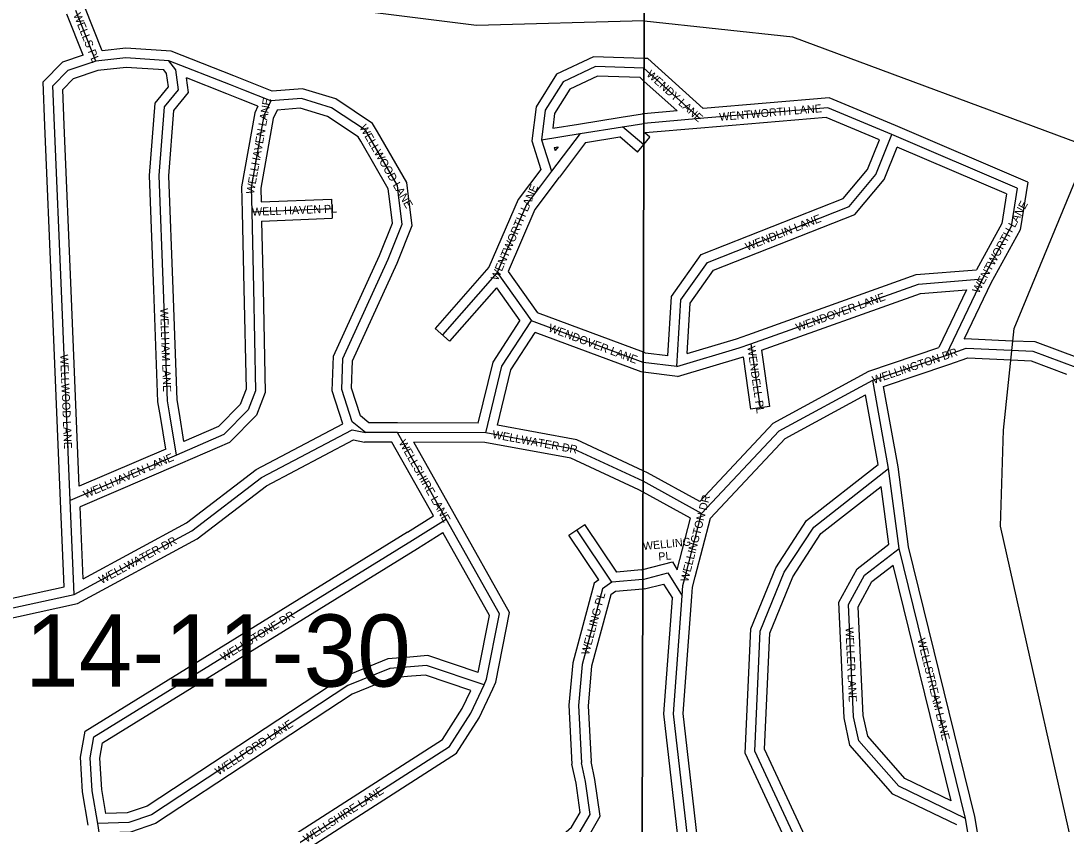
# Model space of a CAD drawing. Extents: x 457167 to 656239, y 1787309 to 1969297.
# Drawn here: x 574803 to 578066, y 1894477 to 1896984 of the extents above; entities that cross this region are included whole.
import ezdxf

# ---------------------------------------------------------------- set-up
doc = ezdxf.new("R2010")
doc.units = 0
for name, color, linetype in [('Level 2', 7, 'Continuous'), ('Level 31', 7, 'Continuous'), ('Level 32', 7, 'Continuous'), ('Level 34', 7, 'Continuous'), ('Level 5', 7, 'Continuous'), ('Level 63', 7, 'Continuous')]:
    doc.layers.add(name, color=color, linetype=linetype)

msp = doc.modelspace()

# ---------------------------------------------------------------- linework, layer by layer
at = {"layer": 'Level 31'}
for p, q in [((575036.698, 1896858.463), (574974.084, 1897015.692)), ((575456.571, 1896784.091), (575265, 1896859.419)), ((576747.995, 1896836.176), (576747.95, 1896836.216)), ((576922.811, 1896678.749), (576747.994, 1896836.176)), ((574907.8, 1896657.287), (574902.665, 1896781.3)), ((576922.811, 1896678.749), (576747.625, 1896663.856)), ((574929.245, 1896141.233), (574907.8, 1896657.287)), ((576548.464, 1896631.914), (576681.42, 1896653.084)), ((576681.42, 1896653.084), (576747.581, 1896663.851)), ((576747.439, 1896597.305), (576681.42, 1896653.084)), ((576747.626, 1896663.856), (576747.581, 1896663.851)), ((576428.548, 1896612.535), (576548.464, 1896631.914)), ((576428.548, 1896612.535), (576459.816, 1896514.284)), ((576548.464, 1896631.914), (576459.816, 1896514.284)), ((577913.457, 1896461.728), (577522.074, 1896629.106)), ((575523.437, 1896387.578), (575773.702, 1896397.581)), ((575523.437, 1896387.578), (575528.643, 1896149.018)), ((576289.659, 1896198.282), (576118.487, 1896003.739)), ((576289.659, 1896198.282), (576396.492, 1896047.869)), ((577804.749, 1896178.318), (577690.094, 1895939.649)), ((574956.749, 1895486.256), (574929.245, 1896141.233)), ((577082.205, 1895975.489), (577110.397, 1895775.426)), ((576850.251, 1895904.712), (576746.028, 1895917.658)), ((577462.261, 1895862.313), (577690.094, 1895939.649)), ((577170.343, 1895704.388), (577462.261, 1895862.313)), ((577511.917, 1895586.932), (577462.261, 1895862.313)), ((575288.393, 1895628.442), (575267.997, 1895753.579)), ((575978.556, 1895698.583), (575878.713, 1895699.162)), ((576253.923, 1895697.989), (575978.556, 1895698.583)), ((576130.602, 1895428.433), (575978.556, 1895698.583)), ((576928.131, 1895446.357), (577170.343, 1895704.388)), ((575288.393, 1895628.442), (574956.749, 1895486.256)), ((577544.775, 1895336.677), (577511.917, 1895586.932)), ((576928.131, 1895446.357), (576745.234, 1895546.727)), ((574968.827, 1895193.134), (574956.749, 1895486.256)), ((576025.21, 1895362.841), (576130.602, 1895428.433)), ((576879.074, 1895255.915), (576928.131, 1895446.357)), ((576647.85, 1895231.319), (576538.817, 1895395.555)), ((577751.909, 1894494.41), (577544.775, 1895336.677)), ((576744.537, 1895240.567), (576647.85, 1895231.319)), ((576744.537, 1895240.567), (576744.58, 1895240.578)), ((574701.914, 1895135.173), (574968.827, 1895193.134)), ((576839.987, 1894821.084), (576867.484, 1895189.03)), ((576543.365, 1894846.811), (576552.838, 1894667.516)), ((576897.429, 1894320.955), (576839.987, 1894821.084)), ((577826.358, 1894060.791), (577751.909, 1894494.41)), ((575099.741, 1894130.29), (575042.31, 1894478.419))]:
    msp.add_line(p, q, dxfattribs=at)
for points in [[(575265, 1896859.419), (575130.52, 1896868.076), (575036.698, 1896858.463)], [(575036.698, 1896858.463), (574948.875, 1896828.836), (574902.665, 1896781.3)], [(575247.545, 1896144.901), (575234.33, 1896500.571), (575251.014, 1896715.447), (575294.693, 1896768.807), (575285.924, 1896830.646), (575265, 1896859.419)], [(576747.95, 1896836.216), (576596.289, 1896840.905), (576496.028, 1896793.483), (576439.875, 1896705.239), (576428.548, 1896612.535)], [(575583.014, 1896733.998), (575498.188, 1896767.274), (575456.571, 1896784.091)], [(575583.014, 1896733.998), (575561.61, 1896687.862), (575521.377, 1896463.947), (575523.437, 1896387.578)], [(575889.612, 1896622.787), (575878.208, 1896642.448), (575772.476, 1896712.496), (575678.42, 1896741.427), (575583.014, 1896733.998)], [(577522.074, 1896629.106), (577321.932, 1896712.805), (576922.811, 1896678.749)], [(575983, 1896431.674), (575978.313, 1896469.502), (575889.612, 1896622.787)], [(576850.251, 1895904.712), (576863.097, 1896113.051), (576946.019, 1896229.966), (577388.369, 1896404.296), (577471.888, 1896504.12), (577522.074, 1896629.106)], [(576459.816, 1896514.284), (576381.054, 1896410.452), (576289.659, 1896198.282)], [(577913.457, 1896461.728), (577894.125, 1896341.404), (577804.749, 1896178.318)], [(575808.302, 1895929.863), (575949.835, 1896239.743), (575993.315, 1896348.741), (575983, 1896431.674)], [(577082.205, 1895975.489), (577604.711, 1896162.015), (577804.749, 1896178.318)], [(575267.997, 1895753.579), (575260.461, 1895797.596), (575247.545, 1896144.901)], [(575528.643, 1896149.018), (575535.578, 1895828.634), (575512.555, 1895769.411), (575436.71, 1895692.484), (575288.393, 1895628.442)], [(576253.923, 1895697.989), (576304.611, 1895906.246), (576396.492, 1896047.869)], [(576746.029, 1895917.658), (576745.985, 1895917.663), (576396.492, 1896047.869)], [(576850.251, 1895904.712), (577045.611, 1895962.841), (577082.205, 1895975.489)], [(577690.094, 1895939.649), (577754.37, 1895961.695), (577895.856, 1895955.577)], [(577895.856, 1895955.577), (577962.624, 1895952.89), (578096.068, 1895902.789)], [(575878.713, 1895699.162), (575837.13, 1895732.706), (575804.277, 1895832.78), (575808.302, 1895929.863)], [(574968.827, 1895193.134), (575336.21, 1895391.971), (575553.434, 1895558.047), (575837.075, 1895707.616), (575878.713, 1895699.162)], [(576745.235, 1895546.727), (576745.191, 1895546.751), (576528.864, 1895647.216), (576253.923, 1895697.989)], [(577826.358, 1894060.791), (577393.028, 1894253.35), (577226.757, 1894420.252), (577093.807, 1894704.176), (577111.14, 1895079.053), (577186.256, 1895262.531), (577278.134, 1895403.791), (577511.917, 1895586.932)], [(576248.732, 1894911.445), (576256.72, 1894928.882), (576296.905, 1895132.435), (576130.602, 1895428.433)], [(575042.31, 1894478.419), (575025.045, 1894581.004), (575018.91, 1894683.928), (575030.18, 1894748.631), (576025.21, 1895362.841)], [(577751.909, 1894494.41), (577543.84, 1894594.851), (577418.856, 1894736.938), (577402.48, 1894811.883), (577386.369, 1895162.103), (577436.486, 1895253.634), (577544.775, 1895336.677)], [(576647.85, 1895231.319), (576618.87, 1895210.654), (576555.086, 1894974.787), (576543.365, 1894846.811)], [(576744.579, 1895240.578), (576822.801, 1895260.399), (576867.484, 1895189.03)], [(576867.484, 1895189.03), (576869.778, 1895221.025), (576879.074, 1895255.915)], [(576248.732, 1894911.445), (576069.202, 1894972.196), (576019.27, 1894967.94)], [(576019.27, 1894967.94), (575955.026, 1894962.624), (575823.265, 1894909.09), (575209.948, 1894505.326), (575139.621, 1894481.479), (575042.31, 1894478.419)], [(575407.356, 1894038.346), (575396.07, 1894112.189), (575404.51, 1894191.808), (575447.936, 1894274.26), (576140.522, 1894719.312), (576207.204, 1894822.806), (576248.732, 1894911.445)], [(576197.825, 1894159.545), (576455.209, 1894368.085), (576545.689, 1894447.892), (576580.477, 1894507.091), (576565.434, 1894610.033), (576552.838, 1894667.516)]]:
    msp.add_lwpolyline(points, dxfattribs=at)
at = {"layer": 'Level 32'}
for p, q in [((575056.185, 1896890.616), (575001.956, 1897026.791)), ((574997.116, 1896876.771), (574946.213, 1897004.593)), ((575467.812, 1896811.906), (575271.612, 1896889.055)), ((576759.859, 1896865.862), (576748.058, 1896866.227)), ((576933.222, 1896709.746), (576759.859, 1896865.862)), ((575445.331, 1896756.276), (575319.77, 1896805.646)), ((576747.909, 1896795.882), (576736.04, 1896806.569)), ((574877.825, 1896656.046), (574872.157, 1896792.955)), ((574937.775, 1896658.527), (574933.175, 1896769.643)), ((576851.297, 1896702.777), (576747.908, 1896795.882)), ((576851.297, 1896702.777), (576747.689, 1896693.969)), ((576543.746, 1896661.541), (576676.703, 1896682.711)), ((576676.601, 1896682.695), (576743.896, 1896693.646)), ((576747.69, 1896693.969), (576743.895, 1896693.646)), ((574899.272, 1896139.987), (574877.825, 1896656.041)), ((574959.22, 1896142.479), (574937.774, 1896658.532)), ((576463.17, 1896648.518), (576543.678, 1896661.53)), ((576750.561, 1896633.94), (576751.266, 1896634.055)), ((576766.8, 1896620.221), (576750.562, 1896633.94)), ((576925.354, 1896648.856), (576751.267, 1896634.055)), ((577946.794, 1896480.099), (577533.87, 1896656.69)), ((576397.976, 1896609.674), (576426.51, 1896520.016)), ((576565.137, 1896604.19), (576483.775, 1896496.228)), ((576565.138, 1896604.19), (576672.561, 1896621.294)), ((576728.077, 1896574.388), (576672.56, 1896621.294)), ((576747.483, 1896597.357), (576766.8, 1896620.221)), ((576467.69, 1896588.47), (576479.61, 1896590.396)), ((576467.69, 1896588.47), (576470.799, 1896578.702)), ((576479.61, 1896590.396), (576470.799, 1896578.702)), ((576728.077, 1896574.388), (576747.484, 1896597.357)), ((577880.121, 1896443.355), (577538.484, 1896589.458)), ((575552.608, 1896418.768), (575772.505, 1896427.556)), ((575772.505, 1896427.556), (575774.901, 1896367.603)), ((575493.444, 1896386.923), (575498.65, 1896148.363)), ((575554.074, 1896358.776), (575558.636, 1896149.671)), ((575554.075, 1896358.776), (575774.901, 1896367.603)), ((576263.99, 1896214.523), (576095.964, 1896023.556)), ((576323.885, 1896201.903), (576415.61, 1896072.761)), ((576287.147, 1896150.009), (576141.011, 1895983.921)), ((576287.147, 1896150.009), (576360.236, 1896047.105)), ((577755.061, 1896144.167), (577668.512, 1895964.005)), ((577831.444, 1896164.602), (577748.185, 1895991.288)), ((574926.775, 1895484.996), (574899.272, 1896139.975)), ((574984.899, 1895530.966), (574959.22, 1896142.491)), ((576746.098, 1895949.636), (576415.61, 1896072.761)), ((576141.011, 1895983.921), (576095.964, 1896023.556)), ((577115.325, 1895955.456), (577140.104, 1895779.611)), ((577450.217, 1895889.906), (577668.512, 1895964.005)), ((577057.582, 1895935.235), (577080.69, 1895771.24)), ((576852.788, 1895874.165), (576745.964, 1895887.435)), ((577151.795, 1895728.462), (577450.217, 1895889.906)), ((577496.372, 1895842.209), (577699.737, 1895911.24)), ((577541.569, 1895591.548), (577496.371, 1895842.208)), ((577188.891, 1895680.312), (577440.091, 1895816.209)), ((577479.185, 1895599.4), (577440.091, 1895816.209)), ((575311.815, 1895671.233), (575297.608, 1895758.405)), ((577140.104, 1895779.611), (577080.69, 1895771.24)), ((575255.01, 1895646.771), (575238.388, 1895748.753)), ((575978.73, 1895728.582), (575889.381, 1895729.101)), ((576230.362, 1895728.039), (575978.621, 1895728.582)), ((576922.175, 1895483.846), (577151.795, 1895728.462)), ((575960.959, 1895668.682), (575875.612, 1895669.178)), ((576090.379, 1895438.735), (575960.959, 1895668.683)), ((576251.145, 1895667.994), (576029.93, 1895668.471)), ((576156.747, 1895443.147), (576029.93, 1895668.47)), ((576955.267, 1895431.429), (577188.891, 1895680.312)), ((575255.01, 1895646.771), (574984.899, 1895530.966)), ((575300.215, 1895600.868), (574987.576, 1895466.83)), ((577574.304, 1895342.228), (577541.569, 1895591.549)), ((577512.776, 1895349.943), (577489.019, 1895530.882)), ((576893.265, 1895431.269), (576745.162, 1895512.546)), ((574937.815, 1895217.099), (574926.775, 1895485.02)), ((574996.824, 1895242.398), (574987.576, 1895466.829)), ((576009.358, 1895388.311), (576090.379, 1895438.735)), ((576851.858, 1895270.524), (576893.265, 1895431.269)), ((576908.126, 1895248.431), (576955.266, 1895431.429)), ((576513.824, 1895378.961), (576563.811, 1895412.148)), ((576662.898, 1895262.896), (576563.811, 1895412.148)), ((576041.062, 1895337.37), (576119.817, 1895386.383)), ((576606.809, 1895238.899), (576513.824, 1895378.961)), ((577781.297, 1894500.536), (577574.304, 1895342.228)), ((576739.395, 1895270.212), (576662.898, 1895262.895)), ((576739.395, 1895270.212), (576744.647, 1895271.543)), ((577707.558, 1894549.132), (577526.606, 1895284.936)), ((574731.376, 1895172.27), (574937.814, 1895217.099)), ((576744.516, 1895210.426), (576658.718, 1895202.22)), ((576749.68, 1895210.921), (576744.515, 1895210.426)), ((574732.731, 1895111.163), (574979.36, 1895164.721)), ((576809.859, 1894820.485), (576836.834, 1895181.451)), ((576870.117, 1894821.682), (576897.4, 1895186.793)), ((576513.292, 1894847.39), (576523.01, 1894663.486)), ((576573.438, 1894846.231), (576582.667, 1894671.545)), ((576868.876, 1894306.643), (576809.859, 1894820.484)), ((576925.983, 1894335.266), (576870.117, 1894821.683)), ((577855.824, 1894066.461), (577781.297, 1894500.536))]:
    msp.add_line(p, q, dxfattribs=at)
for points in [[(575271.613, 1896889.056), (575129.95, 1896898.175), (575056.186, 1896890.616)], [(574997.116, 1896876.771), (574932.416, 1896854.946), (574872.157, 1896792.955)], [(576748.059, 1896866.227), (576589.994, 1896871.115), (576475.369, 1896816.899), (576410.92, 1896715.616), (576397.976, 1896609.674)], [(575249.02, 1896830.384), (575131.09, 1896837.977), (575043.102, 1896828.961)], [(575217.565, 1896143.788), (575204.286, 1896501.178), (575221.833, 1896727.161), (575263.141, 1896777.626), (575257.269, 1896819.041), (575249.02, 1896830.385)], [(575043.102, 1896828.961), (574965.333, 1896802.726), (574933.175, 1896769.643)], [(575277.525, 1896146.016), (575264.374, 1896499.966), (575280.195, 1896703.733), (575326.244, 1896759.988), (575319.77, 1896805.646)], [(575587.555, 1896764.442), (575509.286, 1896795.146), (575467.812, 1896811.906)], [(576736.04, 1896806.569), (576602.585, 1896810.695), (576516.687, 1896770.067), (576468.831, 1896694.861), (576463.17, 1896648.519)], [(575915.563, 1896637.841), (575900.634, 1896663.578), (575785.435, 1896739.898), (575681.783, 1896771.781), (575587.555, 1896764.442)], [(575542.385, 1896717.709), (575487.09, 1896739.401), (575445.331, 1896756.276)], [(577533.649, 1896656.784), (577326.716, 1896743.323), (576933.222, 1896709.746)], [(575542.385, 1896717.708), (575532.766, 1896696.977), (575491.305, 1896466.219), (575493.447, 1896386.769)], [(575602.841, 1896705.451), (575590.453, 1896678.747), (575551.45, 1896461.675), (575552.608, 1896418.767)], [(575863.661, 1896607.734), (575855.781, 1896621.318), (575759.517, 1896685.095), (575675.057, 1896711.074), (575602.842, 1896705.45)], [(577483.214, 1896612.837), (577317.149, 1896682.286), (576925.362, 1896648.856)], [(576012.774, 1896435.363), (576007.335, 1896479.247), (575915.578, 1896637.813)], [(575953.228, 1896427.984), (575949.29, 1896459.757), (575863.646, 1896607.761)], [(576822.273, 1895938.418), (576833.68, 1896123.432), (576926.714, 1896254.603), (577370.262, 1896429.406), (577445.822, 1896519.718), (577483.214, 1896612.837)], [(576882.837, 1895945.708), (576892.514, 1896102.669), (576965.324, 1896205.327), (577406.476, 1896379.186), (577497.954, 1896488.521), (577538.484, 1896589.458)], [(576426.51, 1896520.016), (576354.946, 1896425.675), (576263.99, 1896214.524)], [(576483.718, 1896496.153), (576407.162, 1896395.23), (576323.885, 1896201.902)], [(577946.795, 1896480.099), (577922.924, 1896331.529), (577831.444, 1896164.602)], [(577880.12, 1896443.355), (577865.326, 1896351.279), (577786.208, 1896206.906)], [(575778.573, 1895936.978), (575922.241, 1896251.54), (575962.591, 1896352.692), (575953.23, 1896427.971)], [(575838.034, 1895922.746), (575977.429, 1896227.946), (576024.038, 1896344.79), (576012.772, 1896435.376)], [(577072.119, 1896003.743), (577598.34, 1896191.596), (577786.207, 1896206.906)], [(575238.388, 1895748.753), (575230.556, 1895794.495), (575217.565, 1896143.787)], [(575297.568, 1895758.641), (575290.367, 1895800.699), (575277.525, 1896146.016)], [(575558.636, 1896149.667), (575565.7, 1895823.322), (575538.271, 1895752.762), (575453.969, 1895667.259), (575300.285, 1895600.899)], [(575498.649, 1896148.368), (575505.455, 1895833.946), (575486.84, 1895786.06), (575419.45, 1895717.71), (575311.815, 1895671.233)], [(577115.325, 1895955.456), (577611.081, 1896132.434), (577755.061, 1896144.167)], [(576230.362, 1895728.04), (576276.668, 1895918.296), (576360.237, 1896047.105)], [(576290.578, 1895721.726), (576332.555, 1895894.196), (576408.565, 1896011.356)], [(576745.965, 1895887.435), (576738.802, 1895888.325), (576408.565, 1896011.356)], [(576882.837, 1895945.707), (577036.428, 1895991.408), (577072.119, 1896003.743)], [(577748.185, 1895991.288), (577750.001, 1895991.912), (577897.151, 1895985.55)], [(577897.062, 1895985.554), (577968.651, 1895982.672), (578107.727, 1895930.456)], [(576822.273, 1895938.418), (576753.167, 1895947.002), (576746.097, 1895949.636)], [(575807.736, 1895726.061), (575774.076, 1895828.589), (575778.572, 1895936.978)], [(575889.381, 1895729.101), (575862.867, 1895750.489), (575834.477, 1895836.97), (575838.035, 1895922.746)], [(576852.788, 1895874.165), (577054.794, 1895934.272), (577057.582, 1895935.235)], [(577699.826, 1895911.271), (577758.74, 1895931.477), (577894.56, 1895925.605)], [(577894.649, 1895925.601), (577956.597, 1895923.107), (578067.447, 1895881.49)], [(574996.825, 1895242.398), (575319.86, 1895417.235), (575537.213, 1895583.41), (575807.736, 1895726.061)], [(576745.306, 1895579.776), (576538.051, 1895676.027), (576290.578, 1895721.726)], [(574979.36, 1895164.721), (575352.561, 1895366.707), (575569.654, 1895532.684), (575841.599, 1895676.085), (575875.613, 1895669.178)], [(576745.163, 1895512.546), (576731.641, 1895519.966), (576519.676, 1895618.404), (576251.145, 1895667.993)], [(577800.207, 1894039.582), (577375.727, 1894228.208), (577201.809, 1894402.788), (577063.497, 1894698.162), (577081.411, 1895085.619), (577159.564, 1895276.516), (577255.706, 1895424.331), (577479.185, 1895599.399)], [(576922.175, 1895483.846), (576758.74, 1895573.536), (576745.305, 1895579.776)], [(577787.303, 1894110.976), (577410.329, 1894278.491), (577251.705, 1894437.716), (577124.118, 1894710.19), (577140.869, 1895072.486), (577212.948, 1895248.545), (577300.562, 1895383.251), (577489.019, 1895530.883)], [(576276.008, 1894898.951), (576285.467, 1894919.604), (576328.481, 1895137.481), (576156.758, 1895443.128)], [(575012.725, 1894473.44), (574995.194, 1894577.611), (574988.755, 1894685.632), (575002.94, 1894767.072), (576009.451, 1895388.37)], [(576230.189, 1894949.391), (576265.329, 1895127.388), (576119.817, 1895386.383)], [(575067.547, 1894509.227), (575054.896, 1894584.396), (575049.065, 1894682.223), (575057.42, 1894730.19), (576040.968, 1895337.312)], [(577724.956, 1894474.106), (577525.328, 1894570.475), (577391.204, 1894722.951), (577372.628, 1894807.963), (577356.014, 1895169.131), (577413.211, 1895273.591), (577512.776, 1895349.943)], [(576744.646, 1895271.543), (576836.627, 1895294.851), (576851.858, 1895270.524)], [(577707.558, 1894549.132), (577562.354, 1894619.228), (577446.508, 1894750.925), (577432.332, 1894815.802), (577416.724, 1895155.076), (577459.762, 1895233.676), (577526.605, 1895284.936)], [(576606.809, 1895238.899), (576592.712, 1895228.848), (576525.448, 1894980.111), (576513.292, 1894847.391)], [(576897.407, 1895186.883), (576899.499, 1895216.046), (576908.063, 1895248.191)], [(576658.718, 1895202.22), (576645.029, 1895192.46), (576584.725, 1894969.464), (576573.438, 1894846.23)], [(576749.68, 1895210.921), (576808.975, 1895225.947), (576836.834, 1895181.451)], [(576230.189, 1894949.391), (576072.89, 1895002.621), (576016.722, 1894997.832)], [(576016.796, 1894997.838), (575947.982, 1894992.145), (575809.236, 1894935.772), (575196.667, 1894532.502), (575134.215, 1894511.325), (575067.547, 1894509.227)], [(576021.744, 1894938.041), (575962.07, 1894933.103), (575837.295, 1894882.408), (575223.228, 1894478.151), (575145.026, 1894451.634), (575077.486, 1894449.509)], [(576207.329, 1894893.783), (576065.515, 1894941.772), (576021.818, 1894938.047)], [(575377.7, 1894033.812), (575365.827, 1894111.492), (575375.284, 1894200.696), (575425.073, 1894295.229), (576118.828, 1894741.032), (576180.892, 1894837.361), (576207.329, 1894893.783)], [(575432.692, 1894071.154), (575426.312, 1894112.885), (575433.737, 1894182.921), (575470.799, 1894253.291), (576162.216, 1894697.591), (576233.515, 1894808.252), (576275.899, 1894898.716)], [(576178.94, 1894182.855), (576435.835, 1894391), (576522.25, 1894467.222), (576549.266, 1894513.194), (576535.901, 1894604.646), (576523.009, 1894663.486)], [(576241.497, 1894156.316), (576474.583, 1894345.171), (576569.127, 1894428.562), (576611.688, 1894500.987), (576594.966, 1894615.419), (576582.668, 1894671.544)]]:
    msp.add_lwpolyline(points, dxfattribs=at)
at = {"layer": 'Level 5'}
msp.add_line((576748.309, 1896983.071), (576746.236, 1896983.295), dxfattribs=at)
for points in [[(576748.311, 1896983.895), (576225.156, 1896968.948), (575750.177, 1897028.833), (575100.96, 1897347.713), (574950.937, 1897356.541), (573083.145, 1897220.804)], [(578138.009, 1896589.983), (577213.032, 1896932.786), (576748.308, 1896983.071)], [(576740.565, 1891623.016), (577149.298, 1891880.984), (577708.418, 1892430.6), (577950.616, 1892847.151), (578101.122, 1893280.483), (578151.529, 1893638.911), (578135.441, 1894189.115), (577861.641, 1895406.513), (577870.307, 1895706.62), (577903.974, 1896023.368), (578138.009, 1896589.983)]]:
    msp.add_lwpolyline(points, dxfattribs=at)
at = {"layer": 'Level 63'}
for points in [[(536942.563, 1878385.707), (576708.29, 1878279.4), (576805.546, 1923734.416), (537088.612, 1923840.983), (536942.563, 1878385.707)], [(576708.289, 1878279.4), (616473.709, 1878215.526), (616521.962, 1923670.374), (576805.545, 1923734.416), (576708.289, 1878279.4)]]:
    msp.add_lwpolyline(points, dxfattribs=at)

# ---------------------------------------------------------------- texts
at = {"layer": 'Level 2'}
msp.add_text('14-11-30', height=225, dxfattribs=at).set_placement((574815.65, 1894905.885))
at = {"layer": 'Level 34'}
for s, rotation, p in [('WELLS PL', 291.713278, (574965.813, 1897002.68)), ('WENDY LANE', 317.996067, (576753.993, 1896813.952)), ('WELLHAVEN LANE', 79.813164, (575530.066, 1896441.635)), ('WENTWORTH LANE', 4.876853, (576984.099, 1896671.433)), ('WELLWOOD LANE', 300.055814, (575858.546, 1896651.518)), ('WENTWORTH LANE', 66.694286, (576291.51, 1896170.989)), ('WELL HAVEN PL', 2.288083, (575524.915, 1896375.128)), ('WENTWORTH LANE', 61.275075, (577793.189, 1896131.22)), ('WENDLIN LANE', 21.508903, (577070.684, 1896265.661)), ('WENDOVER LANE', 19.645133, (577227.527, 1896014.096)), ('WELLHAM LANE', 272.129078, (575237.211, 1896086.452)), ('WENDOVER LANE', 339.566222, (576447.341, 1896015.587)), ('WENDELL PL', 278.020314, (577070.806, 1895966.811)), ('WELLINGTON DR', 18.748664, (577465.668, 1895850.271)), ('WELLWOOD LANE', 272.403747, (574925.1, 1895942.083)), ('WELLWATER DR', 349.536428, (576272.976, 1895681.76)), ('WELLSHIRE LANE', 299.371239, (575981.586, 1895667.716)), ('WELLHAVEN LANE', 23.205617, (575004.179, 1895492.991)), ('WELLINGTON DR', 75.554047, (576885.536, 1895230.897)), ('WELLWATER DR', 28.422514, (575054.595, 1895225.343)), ('WELLING', 5.4628, (576745.959, 1895331.915)), ('PL', 5.4628, (576794.018, 1895298.976)), ('WELLING PL', 74.866958, (576575.611, 1895002.806)), ('WELLSTONE DR', 31.685269, (575435.364, 1894984.055)), ('WELLER LANE', 272.633042, (577377.164, 1895090.246)), ('WELLSTREAM LANE', 283.815628, (577601.569, 1895053.401)), ('WELLFORD LANE', 33.357147, (575419.302, 1894628.187)), ('WELLSHIRE LANE', 32.723703, (575694.468, 1894417.823))]:
    msp.add_text(s, height=25, rotation=rotation, dxfattribs=at).set_placement(p)

doc.saveas('drawing.dxf')
